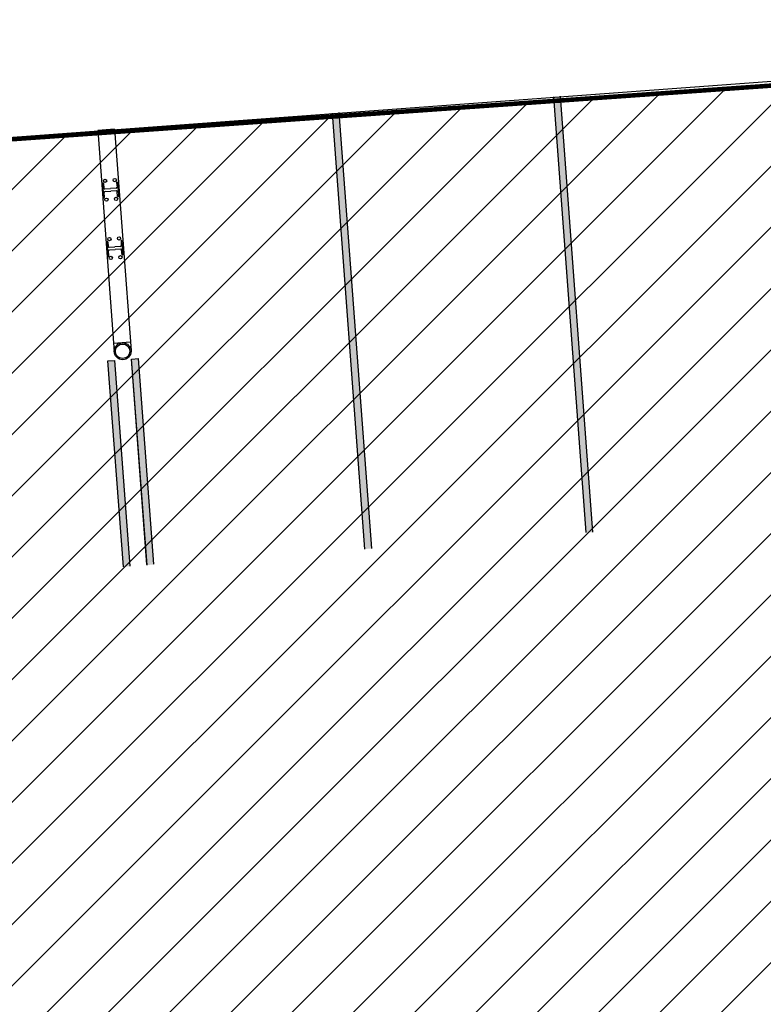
# Model space of a CAD drawing. Header units: millimetres. Extents: x 573132 to 957048, y 21042 to 318066.
# Tile 412 of 425: x 814991 to 823161, y 232783 to 243608. Entities that reach past the tile are written whole.
import ezdxf

# ---------------------------------------------------------------- set-up
doc = ezdxf.new("R2010")
doc.units = ezdxf.units.MM
doc.header["$LTSCALE"] = 2000
for name, color, linetype in [('_NIBSC_A site plan', 7, 'Continuous'), ('_NIBSC_FM trees 3metre zone', 210, 'Continuous'), ('cad-block.com', 7, 'Continuous')]:
    doc.layers.add(name, color=color, linetype=linetype)

msp = doc.modelspace()

# ---------------------------------------------------------------- hatches: boundary and pattern name
h = msp.add_hatch()
h.set_pattern_fill('ANSI31', color=252, scale=150)
h.paths.add_polyline_path([(830901, 227877), (829809, 243346), (808212, 241821), (809321, 226119)])
h = msp.add_hatch(color=7)
h.dxf.hatch_style = 1
h.paths.add_polyline_path([(820933, 242760), (820858, 242755), (821215, 237968), (821290, 237973)])
h = msp.add_hatch(color=7)
h.dxf.hatch_style = 1
h.paths.add_polyline_path([(818502, 242581), (818427, 242575), (818784, 237788), (818859, 237794)])
h = msp.add_hatch(color=7)
h.dxf.hatch_style = 1
h.paths.add_polyline_path([(816465, 237617), (816390, 237612), (816221, 239876), (816296, 239882)])
h = msp.add_hatch(color=7)
h.dxf.hatch_style = 1
h.paths.add_polyline_path([(816035, 239862), (815961, 239857), (816130, 237593), (816204, 237598)])
at = {"layer": '_NIBSC_FM trees 3metre zone'}
h = msp.add_hatch(dxfattribs=at)
h.set_pattern_fill('ANSI31', color=256, scale=1500)
h.set_pattern_definition([(45, (0, -300000), (-3367.596, 3367.596), [])])
h.paths.add_polyline_path([(593903, 232618), (679741, 243682), (730246, 249484), (739010, 251813), (755357, 259573), (798190, 265512), (811701, 266996), (863086, 275757), (876855, 143048), (913767, 142394), (912963, 130303), (912377, 121144), (904519, 98598), (903418, 94708), (895370, 63436), (848719, 56730), (841119, 53483), (784097, 45680), (763758, 42854), (670408, 24435), (665578, 34770), (663265, 39853), (610755, 158064), (608829, 162280), (603679, 173549), (597793, 194110)])
h.paths.add_polyline_path([(597181, 230015), (680104, 240704), (730805, 246529), (740047, 248984), (756227, 256664), (798560, 262534), (812117, 264024), (860433, 272261), (874145, 140095), (910565, 139450), (909970, 130498), (909410, 121745), (901656, 99501), (900522, 95491), (892964, 66121), (847903, 59643), (840312, 56401), (783688, 48652), (763260, 45813), (672132, 27832), (668302, 36026), (666001, 41083), (613490, 159296), (611558, 163526), (606501, 174591), (600750, 194678)], flags=16)

# ---------------------------------------------------------------- linework, layer by layer
at = {"color": 7}
for p, q in [((821215, 237968), (820858, 242760)), ((821290, 237973), (820933, 242766)), ((818859, 237794), (818501, 242586)), ((818784, 237788), (818426, 242581)), ((816032, 242404), (815848, 242390)), ((815848, 242390), (816030, 239955)), ((816032, 242404), (816214, 239969)), ((815908, 241731), (815902, 241807)), ((815908, 241731), (815914, 241654)), ((815912, 241808), (815916, 241755)), ((815926, 241747), (815988, 241751)), ((815928, 241718), (815991, 241722)), ((816051, 241756), (815988, 241751)), ((816053, 241727), (815991, 241722)), ((816056, 241819), (816060, 241766)), ((816067, 241665), (816063, 241718)), ((816071, 241743), (816065, 241820)), ((816071, 241743), (816077, 241666)), ((815923, 241655), (815919, 241708)), ((816104, 241178), (816107, 241125)), ((816119, 241102), (816113, 241179)), ((815956, 241090), (815950, 241166)), ((815956, 241090), (815962, 241013)), ((815959, 241167), (815963, 241114)), ((815973, 241106), (816036, 241110)), ((815976, 241077), (816038, 241081)), ((816099, 241115), (816036, 241110)), ((816101, 241086), (816038, 241081)), ((816115, 241024), (816111, 241077)), ((816119, 241102), (816124, 241025)), ((815971, 241014), (815967, 241067)), ((816207, 240061), (816023, 240047)), ((816221, 239876), (816296, 239882)), ((816464, 237623), (816296, 239882)), ((815961, 239857), (816035, 239862)), ((816130, 237593), (815961, 239857)), ((816204, 237598), (816035, 239862)), ((816390, 237612), (816221, 239876)), ((816389, 237617), (816221, 239876))]:
    msp.add_line(p, q, dxfattribs=at)
at = {"color": 7, "const_width": 50}
msp.add_lwpolyline([(808163, 241817), (829809, 243346), (830901, 227877), (809321, 226119), (808212, 241821)], dxfattribs=at)
at = {"color": 7}
for centre, radius in [((815929, 241836), 17.9), ((816035, 241844), 17.9), ((815944, 241629), 17.9), ((816050, 241637), 17.9), ((815977, 241195), 17.9), ((816082, 241203), 17.9), ((815992, 240988), 17.9), ((816098, 240996), 17.9), ((816122, 239962), 92.5)]:
    msp.add_circle(centre, radius, dxfattribs=at)
for centre, radius, start, end in [((815907, 241808), 4.7, 4.2651, 184.2651), ((815925, 241756), 9.39, 184.2651, 274.2651), ((816050, 241765), 9.39, 274.2651, 4.2651), ((816054, 241718), 9.39, 4.2651, 94.2651), ((816060, 241819), 4.7, 4.2651, 184.2651), ((815918, 241654), 4.7, 184.2651, 4.2651), ((815929, 241708), 9.39, 94.2651, 184.2651), ((816072, 241666), 4.7, 184.2651, 4.2651), ((816108, 241178), 4.7, 4.2651, 184.2651), ((815955, 241167), 4.7, 4.2651, 184.2651), ((815973, 241115), 9.39, 184.2651, 274.2651), ((815976, 241067), 9.39, 94.2651, 184.2651), ((816098, 241124), 9.39, 274.2651, 4.2651), ((816102, 241077), 9.39, 4.2651, 94.2651), ((815966, 241013), 4.7, 184.2651, 4.2651), ((816120, 241025), 4.7, 184.2651, 4.2651)]:
    msp.add_arc(centre, radius, start, end, dxfattribs=at)
at = {"layer": '_NIBSC_A site plan'}
msp.add_lwpolyline([(808163, 241817), (829804, 243415), (830142, 238627), (830042, 238619), (829704, 243408)], dxfattribs=at)
at = {"layer": 'cad-block.com', "color": 7}
msp.add_circle((816122, 239962), 79.5, dxfattribs=at)

doc.saveas('drawing.dxf')
